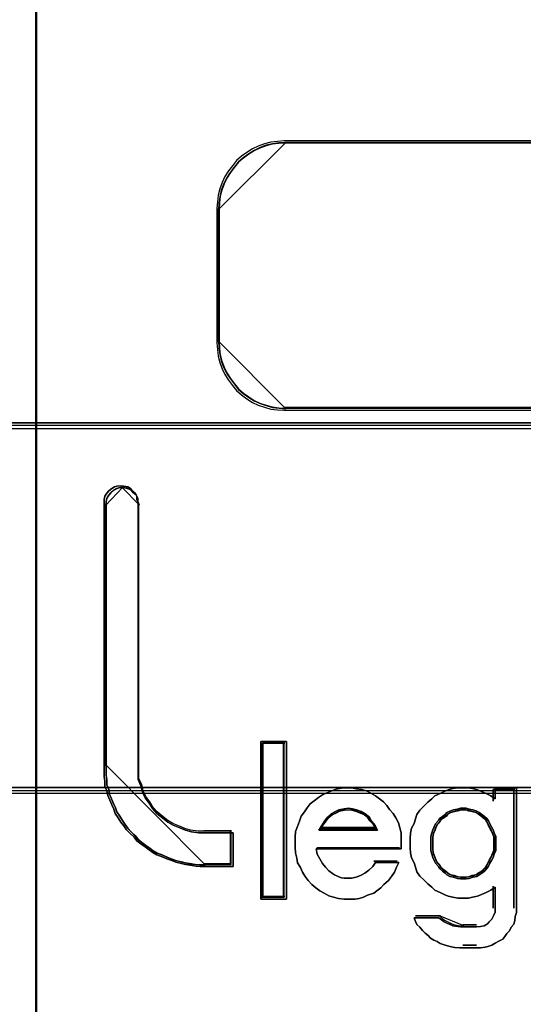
# Model space of a CAD drawing. Header units: millimetres. Extents: x -1290 to 1795, y -4192 to -1311.
# Tile 469 of 656: x 1505.49 to 1507.01, y -3688.97 to -3685.98. Entities that reach past the tile are written whole.
import ezdxf

# ---------------------------------------------------------------- set-up
doc = ezdxf.new("R2010")
doc.units = ezdxf.units.MM
doc.layers.add('30', color=7, linetype='Continuous')
doc.layers.add('45', color=7, linetype='Continuous')
doc.layers.add('Aparatura', color=7, linetype='Continuous', lineweight=13)

# ---------------------------------------------------------------- blocks, each defined once
blk = doc.blocks.new('*U217')
at = {"layer": '45', "color": 7}
blk.add_lwpolyline([(657.373614, -233.587806), (675.370522, -233.587806), (675.370522, -233.587806), (693.361587, -233.587806), (693.361587, -233.587806), (693.361587, -316.565706), (693.361587, -316.565706), (675.370522, -316.565706), (675.370522, -316.565706), (657.373614, -316.565706), (657.373614, -316.565706), (639.382549, -316.565706), (639.382549, -316.565706), (639.382549, -233.587806), (639.382549, -233.587806), (657.373614, -233.587806), (657.373614, -233.587806)], close=True, dxfattribs=at)
at = {"layer": '45', "color": 59}
blk.add_lwpolyline([(657.374808, -233.593193), (675.369328, -233.593193), (693.358006, -233.593193), (693.358006, -316.562115), (675.369328, -316.562115), (657.374808, -316.562115), (639.386131, -316.562115), (639.386131, -233.593193), (657.374808, -233.593193)], close=True, dxfattribs=at)
blk = doc.blocks.new('*U219')
at = {"layer": '45', "color": 7}
for points in [[(693.350843, -233.593193), (711.352212, -233.593193), (711.352212, -233.593193), (711.352212, -316.554934), (711.352212, -316.554934), (693.350843, -316.554934), (693.350843, -316.554934), (693.350843, -233.593193), (693.350843, -233.593193)], [(693.356215, -233.598579), (711.34684, -233.598579), (711.34684, -316.549548), (693.356215, -316.549548), (693.356215, -233.598579)], [(694.8097, -288.925741), (694.857937, -288.961181), (694.882056, -289.008434), (694.882056, -289.055688), (694.900145, -289.102941), (694.900145, -293.095841), (694.900145, -293.196254), (694.900145, -293.296668), (694.942352, -293.391174), (694.96647, -293.485681), (695.008678, -293.574281), (695.068974, -293.656974), (695.12324, -293.739667), (695.183536, -293.810547), (695.273981, -293.881427), (695.352366, -293.940493), (695.430751, -293.987747), (695.533254, -294.029093), (695.617669, -294.064533), (695.708113, -294.08816), (695.822676, -294.10588), (695.925179, -294.10588), (696.341223, -294.10588), (696.341223, -294.613852), (695.925179, -294.613852), (695.840765, -294.613852), (695.780468, -294.607946), (695.690024, -294.596132), (695.617669, -294.584319), (695.557373, -294.566599), (695.472958, -294.548879), (695.412662, -294.525252), (695.334277, -294.495719), (695.267951, -294.466186), (695.183536, -294.436653), (695.12324, -294.401213), (695.068974, -294.359866), (695.008678, -294.318519), (694.942352, -294.271266), (694.882056, -294.224013), (694.839848, -294.170853), (694.785582, -294.117693), (694.725286, -294.058626), (694.683078, -293.99956), (694.640871, -293.940493), (694.598664, -293.87552), (694.556457, -293.810547), (694.532338, -293.745574), (694.50219, -293.6806), (694.472042, -293.609721), (694.441894, -293.538841), (694.429835, -293.467961), (694.399687, -293.397081), (694.399687, -293.320294), (694.387627, -293.249414), (694.387627, -293.172628), (694.387627, -293.095841), (694.387627, -289.102941), (694.387627, -289.055688), (694.399687, -289.008434), (694.429835, -288.961181), (694.459983, -288.925741), (694.50219, -288.890301), (694.544397, -288.866675), (694.580575, -288.854861), (694.640871, -288.848955), (694.683078, -288.854861), (694.743375, -288.866675), (694.785582, -288.890301), (694.8097, -288.925741)], [(695.189174, -293.788782), (695.130757, -293.718675), (695.078181, -293.636883), (695.019764, -293.555091), (694.978872, -293.467457), (694.955505, -293.37398), (694.914613, -293.280504), (694.914613, -293.181185), (694.914613, -293.081867), (694.914613, -289.132489), (694.897088, -289.085751), (694.897088, -289.039013), (694.873721, -288.992274), (694.826988, -288.957221), (694.803621, -288.922167), (694.762729, -288.898798), (694.704312, -288.887113), (694.66342, -288.881271), (694.605003, -288.887113), (694.569953, -288.898798), (694.529061, -288.922167), (694.488169, -288.957221), (694.45896, -288.992274), (694.429752, -289.039013), (694.418068, -289.085751), (694.418068, -289.132489), (694.418068, -293.081867), (694.418068, -293.157816), (694.418068, -293.233766), (694.429752, -293.303873), (694.429752, -293.379823), (694.45896, -293.44993), (694.470644, -293.520037), (694.499852, -293.590144), (694.529061, -293.660252), (694.558269, -293.724517), (694.581636, -293.788782), (694.622528, -293.853047), (694.66342, -293.917312), (694.704312, -293.975735), (694.745204, -294.034157), (694.803621, -294.09258), (694.856196, -294.145161), (694.897088, -294.197741), (694.955505, -294.244479), (695.019764, -294.291217), (695.078181, -294.332113), (695.130757, -294.373009), (695.189174, -294.408063), (695.270958, -294.437274), (695.335216, -294.466486), (695.411159, -294.495697), (695.469576, -294.519066), (695.55136, -294.536593), (695.609777, -294.55412), (695.679877, -294.565804), (695.767503, -294.577489), (695.82592, -294.583331), (695.907704, -294.583331), (696.310782, -294.583331), (696.310782, -294.080896), (695.907704, -294.080896), (695.808395, -294.080896), (695.697402, -294.063369), (695.609777, -294.04), (695.527993, -294.004946), (695.428684, -293.96405), (695.352742, -293.917312), (695.276799, -293.858889), (695.189174, -293.788782)], [(697.147013, -292.721544), (697.147013, -295.111167), (696.762025, -295.111167), (696.762025, -292.721544), (697.147013, -292.721544)], [(697.147013, -295.111167), (697.147013, -292.721544), (696.762025, -292.721544), (696.762025, -295.111167), (697.147013, -295.111167)], [(697.147013, -292.721544), (696.762025, -292.721544), (696.762025, -295.111167), (697.147013, -295.111167), (697.147013, -292.721544)], [(697.147013, -295.111167), (697.147013, -292.721544), (696.762025, -292.721544), (696.762025, -295.111167), (697.147013, -295.111167)], [(696.785303, -292.744884), (696.785303, -295.087827), (696.785303, -292.744884)], [(696.785303, -292.744884), (697.123735, -292.744884), (696.785303, -292.744884)], [(697.114782, -295.07885), (697.114782, -292.75386), (696.792465, -292.75386), (696.792465, -295.07885), (697.114782, -295.07885)], [(697.114782, -292.75386), (696.792465, -292.75386), (696.792465, -295.07885), (697.114782, -295.07885), (697.114782, -292.75386)], [(697.114782, -295.07885), (697.114782, -292.75386), (696.792465, -292.75386), (696.792465, -295.07885), (697.114782, -295.07885)], [(697.105829, -292.744884), (697.105829, -295.087827), (697.105829, -292.744884)], [(698.205069, -293.435671), (698.290151, -293.447812), (698.369157, -293.472094), (698.423853, -293.502448), (698.496781, -293.544942), (698.557555, -293.587437), (698.618328, -293.636002), (698.666947, -293.690637), (698.709488, -293.751344), (698.764184, -293.81205), (698.806726, -293.878827), (698.84319, -293.951675), (698.867499, -294.030593), (698.885731, -294.103441), (698.885731, -294.182359), (698.885731, -294.267348), (698.885731, -294.346266), (697.597334, -294.346266), (697.615566, -294.425185), (697.65203, -294.498032), (697.694571, -294.57088), (697.737113, -294.625516), (697.791809, -294.680151), (697.846505, -294.722646), (697.876892, -294.740858), (697.919433, -294.75907), (697.943743, -294.771211), (697.980207, -294.783352), (698.022748, -294.789423), (698.06529, -294.789423), (698.089599, -294.789423), (698.13214, -294.789423), (698.205069, -294.777282), (698.271919, -294.752999), (698.332693, -294.716575), (698.393466, -294.66801), (698.45424, -294.613374), (698.496781, -294.552668), (698.849267, -294.552668), (698.812803, -294.625516), (698.782416, -294.698363), (698.739875, -294.76514), (698.691256, -294.825847), (698.624405, -294.886553), (698.575787, -294.935118), (698.515013, -294.983683), (698.472472, -295.020107), (698.375234, -295.05046), (698.314461, -295.080813), (698.24761, -295.099025), (698.186836, -295.111167), (698.089599, -295.111167), (698.022748, -295.111167), (697.937665, -295.099025), (697.85866, -295.080813), (697.791809, -295.056531), (697.718881, -295.020107), (697.65203, -294.983683), (697.591257, -294.935118), (697.530483, -294.886553), (697.475787, -294.825847), (697.433246, -294.76514), (697.390704, -294.698363), (697.360317, -294.631586), (697.317776, -294.558739), (697.305621, -294.485891), (697.287389, -294.406973), (697.281312, -294.328054), (697.281312, -294.249136), (697.281312, -294.170218), (697.287389, -294.085229), (697.317776, -294.006311), (697.348163, -293.927392), (697.372472, -293.854545), (697.421091, -293.787768), (697.463632, -293.727061), (697.506174, -293.666355), (697.566947, -293.61779), (697.633798, -293.569225), (697.694571, -293.52673), (697.761422, -293.496377), (697.83435, -293.466024), (697.901201, -293.441741), (697.980207, -293.4296), (698.047058, -293.423529), (698.13214, -293.423529), (698.205069, -293.435671)], [(698.205069, -293.435671), (698.13214, -293.423529), (698.047058, -293.423529), (697.980207, -293.4296), (697.901201, -293.441741), (697.83435, -293.466024), (697.761422, -293.496377), (697.694571, -293.52673), (697.633798, -293.569225), (697.566947, -293.61779), (697.506174, -293.666355), (697.463632, -293.727061), (697.421091, -293.787768), (697.372472, -293.854545), (697.348163, -293.927392), (697.317776, -294.006311), (697.287389, -294.085229), (697.281312, -294.170218), (697.281312, -294.249136), (697.281312, -294.328054), (697.287389, -294.406973), (697.305621, -294.485891), (697.317776, -294.558739), (697.360317, -294.631586), (697.390704, -294.698363), (697.433246, -294.76514), (697.475787, -294.825847), (697.530483, -294.886553), (697.591257, -294.935118), (697.65203, -294.983683), (697.718881, -295.020107), (697.791809, -295.056531), (697.85866, -295.080813), (697.937665, -295.099025), (698.022748, -295.111167), (698.089599, -295.111167), (698.186836, -295.111167), (698.24761, -295.099025), (698.314461, -295.080813), (698.375234, -295.05046), (698.472472, -295.020107), (698.515013, -294.983683), (698.575787, -294.935118), (698.624405, -294.886553), (698.691256, -294.825847), (698.739875, -294.76514), (698.782416, -294.698363), (698.812803, -294.625516), (698.849267, -294.552668), (698.496781, -294.552668), (698.45424, -294.613374), (698.393466, -294.66801), (698.332693, -294.716575), (698.271919, -294.752999), (698.205069, -294.777282), (698.13214, -294.789423), (698.089599, -294.789423), (698.06529, -294.789423), (698.022748, -294.789423), (697.980207, -294.783352), (697.943743, -294.771211), (697.919433, -294.75907), (697.876892, -294.740858), (697.846505, -294.722646), (697.791809, -294.680151), (697.737113, -294.625516), (697.694571, -294.57088), (697.65203, -294.498032), (697.615566, -294.425185), (697.597334, -294.346266), (698.885731, -294.346266), (698.885731, -294.267348), (698.885731, -294.182359), (698.885731, -294.103441), (698.867499, -294.030593), (698.84319, -293.951675), (698.806726, -293.878827), (698.764184, -293.81205), (698.709488, -293.751344), (698.666947, -293.690637), (698.618328, -293.636002), (698.557555, -293.587437), (698.496781, -293.544942), (698.423853, -293.502448), (698.369157, -293.472094), (698.290151, -293.447812), (698.205069, -293.435671)], [(698.047058, -293.423529), (697.980207, -293.4296), (697.901201, -293.441741), (697.83435, -293.466024), (697.761422, -293.496377), (697.694571, -293.52673), (697.633798, -293.569225), (697.566947, -293.61779), (697.506174, -293.666355), (697.463632, -293.727061), (697.421091, -293.787768), (697.372472, -293.854545), (697.348163, -293.927392), (697.317776, -294.006311), (697.287389, -294.085229), (697.281312, -294.170218), (697.281312, -294.249136), (697.281312, -294.328054), (697.287389, -294.406973), (697.305621, -294.485891), (697.317776, -294.558739), (697.360317, -294.631586), (697.390704, -294.698363), (697.433246, -294.76514), (697.475787, -294.825847), (697.530483, -294.886553), (697.591257, -294.935118), (697.65203, -294.983683), (697.718881, -295.020107), (697.791809, -295.056531), (697.85866, -295.080813), (697.937665, -295.099025), (698.022748, -295.111167), (698.089599, -295.111167), (698.186836, -295.111167), (698.24761, -295.099025), (698.314461, -295.080813), (698.375234, -295.05046), (698.472472, -295.020107), (698.515013, -294.983683), (698.575787, -294.935118), (698.624405, -294.886553), (698.691256, -294.825847), (698.739875, -294.76514), (698.782416, -294.698363), (698.812803, -294.625516), (698.849267, -294.552668), (698.496781, -294.552668), (698.45424, -294.613374), (698.393466, -294.66801), (698.332693, -294.716575), (698.271919, -294.752999), (698.205069, -294.777282), (698.13214, -294.789423), (698.089599, -294.789423), (698.06529, -294.789423), (698.022748, -294.789423), (697.980207, -294.783352), (697.943743, -294.771211), (697.919433, -294.75907), (697.876892, -294.740858), (697.846505, -294.722646), (697.791809, -294.680151), (697.737113, -294.625516), (697.694571, -294.57088), (697.65203, -294.498032), (697.615566, -294.425185), (697.597334, -294.346266), (698.885731, -294.346266), (698.885731, -294.267348), (698.885731, -294.182359), (698.885731, -294.103441), (698.867499, -294.030593), (698.84319, -293.951675), (698.806726, -293.878827), (698.764184, -293.81205), (698.709488, -293.751344), (698.666947, -293.690637), (698.618328, -293.636002), (698.557555, -293.587437), (698.496781, -293.544942), (698.423853, -293.502448), (698.369157, -293.472094), (698.290151, -293.447812), (698.205069, -293.435671), (698.13214, -293.423529), (698.047058, -293.423529)], [(697.737113, -294.625516), (697.694571, -294.57088), (697.65203, -294.498032), (697.615566, -294.425185), (697.597334, -294.346266), (698.885731, -294.346266), (698.885731, -294.267348), (698.885731, -294.182359), (698.885731, -294.103441), (698.867499, -294.030593), (698.84319, -293.951675), (698.806726, -293.878827), (698.764184, -293.81205), (698.709488, -293.751344), (698.666947, -293.690637), (698.618328, -293.636002), (698.557555, -293.587437), (698.496781, -293.544942), (698.423853, -293.502448), (698.369157, -293.472094), (698.290151, -293.447812), (698.205069, -293.435671), (698.13214, -293.423529), (698.047058, -293.423529), (697.980207, -293.4296), (697.901201, -293.441741), (697.83435, -293.466024), (697.761422, -293.496377), (697.694571, -293.52673), (697.633798, -293.569225), (697.566947, -293.61779), (697.506174, -293.666355), (697.463632, -293.727061), (697.421091, -293.787768), (697.372472, -293.854545), (697.348163, -293.927392), (697.317776, -294.006311), (697.287389, -294.085229), (697.281312, -294.170218), (697.281312, -294.249136), (697.281312, -294.328054), (697.287389, -294.406973), (697.305621, -294.485891), (697.317776, -294.558739), (697.360317, -294.631586), (697.390704, -294.698363), (697.433246, -294.76514), (697.475787, -294.825847), (697.530483, -294.886553), (697.591257, -294.935118), (697.65203, -294.983683), (697.718881, -295.020107), (697.791809, -295.056531), (697.85866, -295.080813), (697.937665, -295.099025), (698.022748, -295.111167), (698.089599, -295.111167), (698.186836, -295.111167), (698.24761, -295.099025), (698.314461, -295.080813), (698.375234, -295.05046), (698.472472, -295.020107), (698.515013, -294.983683), (698.575787, -294.935118), (698.624405, -294.886553), (698.691256, -294.825847), (698.739875, -294.76514), (698.782416, -294.698363), (698.812803, -294.625516), (698.849267, -294.552668), (698.496781, -294.552668), (698.45424, -294.613374), (698.393466, -294.66801), (698.332693, -294.716575), (698.271919, -294.752999), (698.205069, -294.777282), (698.13214, -294.789423), (698.089599, -294.789423), (698.06529, -294.789423), (698.022748, -294.789423), (697.980207, -294.783352), (697.943743, -294.771211), (697.919433, -294.75907), (697.876892, -294.740858), (697.846505, -294.722646), (697.791809, -294.680151), (697.737113, -294.625516)], [(699.536378, -295.451307), (699.584975, -295.475305), (699.627498, -295.493303), (699.670021, -295.511301), (699.742917, -295.523299), (699.78544, -295.529299), (699.827963, -295.529299), (700.028427, -295.529299), (700.089174, -295.523299), (700.143846, -295.511301), (700.192444, -295.481304), (700.216742, -295.451307), (700.259265, -295.409312), (700.283564, -295.361317), (700.307863, -295.307323), (700.307863, -295.253329), (700.307863, -294.929364), (700.241041, -294.97136), (700.17422, -295.007356), (700.101323, -295.037353), (700.040577, -295.06135), (699.96768, -295.079348), (699.906934, -295.091347), (699.827963, -295.091347), (699.742917, -295.091347), (699.670021, -295.079348), (699.597125, -295.06135), (699.536378, -295.037353), (699.475631, -295.007356), (699.39666, -294.97136), (699.348063, -294.929364), (699.287316, -294.87537), (699.232644, -294.821376), (699.165822, -294.761383), (699.123299, -294.69539), (699.105075, -294.623398), (699.080777, -294.557405), (699.044328, -294.485413), (699.026104, -294.407422), (699.02003, -294.335429), (699.02003, -294.257438), (699.02003, -294.185446), (699.026104, -294.107454), (699.044328, -294.035462), (699.080777, -293.96347), (699.105075, -293.891478), (699.123299, -293.825485), (699.165822, -293.759492), (699.232644, -293.6935), (699.287316, -293.639506), (699.348063, -293.591511), (699.39666, -293.543516), (699.475631, -293.50752), (699.536378, -293.477523), (699.597125, -293.453526), (699.670021, -293.435528), (699.742917, -293.423529), (699.827963, -293.423529), (699.906934, -293.423529), (699.96768, -293.435528), (700.040577, -293.453526), (700.101323, -293.477523), (700.17422, -293.50752), (700.241041, -293.543516), (700.307863, -293.591511), (700.307863, -293.423529), (700.629821, -293.423529), (700.629821, -295.253329), (700.629821, -295.313322), (700.611597, -295.373316), (700.605522, -295.433309), (700.593373, -295.487303), (700.55085, -295.535298), (700.526551, -295.589292), (700.484028, -295.631288), (700.453655, -295.673283), (700.423282, -295.715278), (700.362535, -295.745275), (700.307863, -295.775272), (700.259265, -295.805268), (700.198518, -295.823266), (700.155996, -295.835265), (700.089174, -295.847264), (700.028427, -295.847264), (699.827963, -295.847264), (699.77329, -295.847264), (699.700394, -295.841265), (699.645722, -295.829266), (699.584975, -295.817267), (699.536378, -295.799269), (699.475631, -295.781271), (699.433108, -295.751274), (699.378436, -295.727277), (699.329839, -295.69728), (699.29339, -295.661284), (699.250868, -295.625288), (699.208345, -295.583293), (699.165822, -295.535298), (699.123299, -295.493303), (699.105075, -295.445308), (699.080777, -295.391314), (699.457407, -295.391314), (699.493855, -295.42131), (699.536378, -295.451307)], [(700.629821, -295.253329), (700.629821, -293.423529), (700.307863, -293.423529), (700.307863, -293.591511), (700.241041, -293.543516), (700.17422, -293.50752), (700.101323, -293.477523), (700.040577, -293.453526), (699.96768, -293.435528), (699.906934, -293.423529), (699.827963, -293.423529), (699.742917, -293.423529), (699.670021, -293.435528), (699.597125, -293.453526), (699.536378, -293.477523), (699.475631, -293.50752), (699.39666, -293.543516), (699.348063, -293.591511), (699.287316, -293.639506), (699.232644, -293.6935), (699.165822, -293.759492), (699.123299, -293.825485), (699.105075, -293.891478), (699.080777, -293.96347), (699.044328, -294.035462), (699.026104, -294.107454), (699.02003, -294.185446), (699.02003, -294.257438), (699.02003, -294.335429), (699.026104, -294.407422), (699.044328, -294.485413), (699.080777, -294.557405), (699.105075, -294.623398), (699.123299, -294.69539), (699.165822, -294.761383), (699.232644, -294.821376), (699.287316, -294.87537), (699.348063, -294.929364), (699.39666, -294.97136), (699.475631, -295.007356), (699.536378, -295.037353), (699.597125, -295.06135), (699.670021, -295.079348), (699.742917, -295.091347), (699.827963, -295.091347), (699.906934, -295.091347), (699.96768, -295.079348), (700.040577, -295.06135), (700.101323, -295.037353), (700.17422, -295.007356), (700.241041, -294.97136), (700.307863, -294.929364), (700.307863, -295.253329), (700.307863, -295.307323), (700.283564, -295.361317), (700.259265, -295.409312), (700.216742, -295.451307), (700.192444, -295.481304), (700.143846, -295.511301), (700.089174, -295.523299), (700.028427, -295.529299), (699.827963, -295.529299), (699.78544, -295.529299), (699.742917, -295.523299), (699.670021, -295.511301), (699.627498, -295.493303), (699.584975, -295.475305), (699.536378, -295.451307), (699.493855, -295.42131), (699.457407, -295.391314), (699.080777, -295.391314), (699.105075, -295.445308), (699.123299, -295.493303), (699.165822, -295.535298), (699.208345, -295.583293), (699.250868, -295.625288), (699.29339, -295.661284), (699.329839, -295.69728), (699.378436, -295.727277), (699.433108, -295.751274), (699.475631, -295.781271), (699.536378, -295.799269), (699.584975, -295.817267), (699.645722, -295.829266), (699.700394, -295.841265), (699.77329, -295.847264), (699.827963, -295.847264), (700.028427, -295.847264), (700.089174, -295.847264), (700.155996, -295.835265), (700.198518, -295.823266), (700.259265, -295.805268), (700.307863, -295.775272), (700.362535, -295.745275), (700.423282, -295.715278), (700.453655, -295.673283), (700.484028, -295.631288), (700.526551, -295.589292), (700.55085, -295.535298), (700.593373, -295.487303), (700.605522, -295.433309), (700.611597, -295.373316), (700.629821, -295.313322), (700.629821, -295.253329)], [(700.280645, -293.446869), (700.280645, -293.626405), (700.280645, -293.446869)], [(700.280645, -293.446869), (700.606542, -293.446869), (700.280645, -293.446869)], [(700.590427, -293.446869), (700.590427, -295.244023), (700.590427, -293.446869)], [(698.529393, -294.064472), (698.491713, -293.992268), (698.435194, -293.927284), (698.403795, -293.86952), (698.340996, -293.818977), (698.278198, -293.782874), (698.209119, -293.753992), (698.14632, -293.739551), (698.089801, -293.732331), (698.020723, -293.739551), (697.939085, -293.753992), (697.888846, -293.782874), (697.826047, -293.818977), (697.769528, -293.86952), (697.725569, -293.927284), (697.68161, -293.992268), (697.637651, -294.064472), (698.529393, -294.064472)], [(698.089801, -293.732331), (698.14632, -293.739551), (698.209119, -293.753992), (698.278198, -293.782874), (698.340996, -293.818977), (698.403795, -293.86952), (698.435194, -293.927284), (698.491713, -293.992268), (698.529393, -294.064472), (697.637651, -294.064472), (697.68161, -293.992268), (697.725569, -293.927284), (697.769528, -293.86952), (697.826047, -293.818977), (697.888846, -293.782874), (697.939085, -293.753992), (698.020723, -293.739551), (698.089801, -293.732331)], [(698.089801, -293.732331), (698.14632, -293.739551), (698.209119, -293.753992), (698.278198, -293.782874), (698.340996, -293.818977), (698.403795, -293.86952), (698.435194, -293.927284), (698.491713, -293.992268), (698.529393, -294.064472), (697.637651, -294.064472), (697.68161, -293.992268), (697.725569, -293.927284), (697.769528, -293.86952), (697.826047, -293.818977), (697.888846, -293.782874), (697.939085, -293.753992), (698.020723, -293.739551), (698.089801, -293.732331)], [(698.529393, -294.064472), (697.637651, -294.064472), (697.68161, -293.992268), (697.725569, -293.927284), (697.769528, -293.86952), (697.826047, -293.818977), (697.888846, -293.782874), (697.939085, -293.753992), (698.020723, -293.739551), (698.089801, -293.732331), (698.14632, -293.739551), (698.209119, -293.753992), (698.278198, -293.782874), (698.340996, -293.818977), (698.403795, -293.86952), (698.435194, -293.927284), (698.491713, -293.992268), (698.529393, -294.064472)], [(698.506114, -294.041133), (698.470402, -293.979076), (698.416834, -293.923225), (698.387074, -293.873579), (698.327554, -293.830139), (698.268034, -293.799111), (698.202562, -293.774288), (698.143042, -293.761876), (698.089474, -293.755671), (698.024002, -293.761876), (697.946625, -293.774288), (697.899009, -293.799111), (697.839489, -293.830139), (697.785921, -293.873579), (697.744257, -293.923225), (697.702593, -293.979076), (697.660929, -294.041133), (698.506114, -294.041133)], [(698.498952, -294.033951), (698.463845, -293.975017), (698.411185, -293.921976), (698.381929, -293.874828), (698.323418, -293.833574), (698.264907, -293.804106), (698.200544, -293.780533), (698.142033, -293.768746), (698.089373, -293.762852), (698.02501, -293.768746), (697.948946, -293.780533), (697.902137, -293.804106), (697.843625, -293.833574), (697.790965, -293.874828), (697.750007, -293.921976), (697.709049, -293.975017), (697.668092, -294.033951), (698.498952, -294.033951)], [(700.320039, -294.26645), (700.320039, -294.210554), (700.320039, -294.160869), (700.295106, -294.104972), (700.276406, -294.061498), (700.251473, -294.011812), (700.22654, -293.968337), (700.20784, -293.924862), (700.182907, -293.887598), (700.145508, -293.856545), (700.108108, -293.825491), (700.064475, -293.794438), (700.033309, -293.775806), (699.970976, -293.757174), (699.914877, -293.744752), (699.871244, -293.732331), (699.827611, -293.732331), (699.783978, -293.732331), (699.740346, -293.744752), (699.678013, -293.757174), (699.621914, -293.775806), (699.578281, -293.794438), (699.553348, -293.825491), (699.509715, -293.856545), (699.466082, -293.887598), (699.447382, -293.924862), (699.403749, -293.968337), (699.38505, -294.011812), (699.36635, -294.061498), (699.34765, -294.104972), (699.335183, -294.160869), (699.335183, -294.210554), (699.335183, -294.26645), (699.335183, -294.322347), (699.335183, -294.372032), (699.34765, -294.427928), (699.36635, -294.477614), (699.38505, -294.521089), (699.403749, -294.564563), (699.447382, -294.608038), (699.466082, -294.645302), (699.509715, -294.682566), (699.553348, -294.71362), (699.578281, -294.738463), (699.621914, -294.763305), (699.678013, -294.775727), (699.740346, -294.794359), (699.783978, -294.80057), (699.827611, -294.80057), (699.871244, -294.80057), (699.914877, -294.794359), (699.970976, -294.775727), (700.033309, -294.763305), (700.064475, -294.738463), (700.108108, -294.71362), (700.145508, -294.682566), (700.182907, -294.645302), (700.20784, -294.608038), (700.22654, -294.564563), (700.251473, -294.521089), (700.276406, -294.477614), (700.295106, -294.427928), (700.320039, -294.372032), (700.320039, -294.322347), (700.320039, -294.26645)], [(699.827611, -293.732331), (699.871244, -293.732331), (699.914877, -293.744752), (699.970976, -293.757174), (700.033309, -293.775806), (700.064475, -293.794438), (700.108108, -293.825491), (700.145508, -293.856545), (700.182907, -293.887598), (700.20784, -293.924862), (700.22654, -293.968337), (700.251473, -294.011812), (700.276406, -294.061498), (700.295106, -294.104972), (700.320039, -294.160869), (700.320039, -294.210554), (700.320039, -294.26645), (700.320039, -294.322347), (700.320039, -294.372032), (700.295106, -294.427928), (700.276406, -294.477614), (700.251473, -294.521089), (700.22654, -294.564563), (700.20784, -294.608038), (700.182907, -294.645302), (700.145508, -294.682566), (700.108108, -294.71362), (700.064475, -294.738463), (700.033309, -294.763305), (699.970976, -294.775727), (699.914877, -294.794359), (699.871244, -294.80057), (699.827611, -294.80057), (699.783978, -294.80057), (699.740346, -294.794359), (699.678013, -294.775727), (699.621914, -294.763305), (699.578281, -294.738463), (699.553348, -294.71362), (699.509715, -294.682566), (699.466082, -294.645302), (699.447382, -294.608038), (699.403749, -294.564563), (699.38505, -294.521089), (699.36635, -294.477614), (699.34765, -294.427928), (699.335183, -294.372032), (699.335183, -294.322347), (699.335183, -294.26645), (699.335183, -294.210554), (699.335183, -294.160869), (699.34765, -294.104972), (699.36635, -294.061498), (699.38505, -294.011812), (699.403749, -293.968337), (699.447382, -293.924862), (699.466082, -293.887598), (699.509715, -293.856545), (699.553348, -293.825491), (699.578281, -293.794438), (699.621914, -293.775806), (699.678013, -293.757174), (699.740346, -293.744752), (699.783978, -293.732331), (699.827611, -293.732331)], [(700.295106, -294.104972), (700.320039, -294.160869), (700.320039, -294.210554), (700.320039, -294.26645), (700.320039, -294.322347), (700.320039, -294.372032), (700.295106, -294.427928), (700.276406, -294.477614), (700.251473, -294.521089), (700.22654, -294.564563), (700.20784, -294.608038), (700.182907, -294.645302), (700.145508, -294.682566), (700.108108, -294.71362), (700.064475, -294.738463), (700.033309, -294.763305), (699.970976, -294.775727), (699.914877, -294.794359), (699.871244, -294.80057), (699.827611, -294.80057), (699.783978, -294.80057), (699.740346, -294.794359), (699.678013, -294.775727), (699.621914, -294.763305), (699.578281, -294.738463), (699.553348, -294.71362), (699.509715, -294.682566), (699.466082, -294.645302), (699.447382, -294.608038), (699.403749, -294.564563), (699.38505, -294.521089), (699.36635, -294.477614), (699.34765, -294.427928), (699.335183, -294.372032), (699.335183, -294.322347), (699.335183, -294.26645), (699.335183, -294.210554), (699.335183, -294.160869), (699.34765, -294.104972), (699.36635, -294.061498), (699.38505, -294.011812), (699.403749, -293.968337), (699.447382, -293.924862), (699.466082, -293.887598), (699.509715, -293.856545), (699.553348, -293.825491), (699.578281, -293.794438), (699.621914, -293.775806), (699.678013, -293.757174), (699.740346, -293.744752), (699.783978, -293.732331), (699.827611, -293.732331), (699.871244, -293.732331), (699.914877, -293.744752), (699.970976, -293.757174), (700.033309, -293.775806), (700.064475, -293.794438), (700.108108, -293.825491), (700.145508, -293.856545), (700.182907, -293.887598), (700.20784, -293.924862), (700.22654, -293.968337), (700.251473, -294.011812), (700.276406, -294.061498), (700.295106, -294.104972)], [(699.827611, -294.77723), (699.869181, -294.77723), (699.910752, -294.771291), (699.964199, -294.753473), (700.023585, -294.741594), (700.053278, -294.717837), (700.094848, -294.69408), (700.13048, -294.664383), (700.166111, -294.628747), (700.189866, -294.593112), (700.207682, -294.551537), (700.231436, -294.509962), (700.25519, -294.468386), (700.273006, -294.420872), (700.296761, -294.367418), (700.296761, -294.319904), (700.296761, -294.26645), (700.296761, -294.212997), (700.296761, -294.165482), (700.273006, -294.112029), (700.25519, -294.070453), (700.231436, -294.022939), (700.207682, -293.981364), (700.189866, -293.939789), (700.166111, -293.904153), (700.13048, -293.874457), (700.094848, -293.84476), (700.053278, -293.815064), (700.023585, -293.797246), (699.964199, -293.779428), (699.910752, -293.767549), (699.869181, -293.755671), (699.827611, -293.755671), (699.786041, -293.755671), (699.744471, -293.767549), (699.685085, -293.779428), (699.631637, -293.797246), (699.590067, -293.815064), (699.566313, -293.84476), (699.524743, -293.874457), (699.483172, -293.904153), (699.465357, -293.939789), (699.423786, -293.981364), (699.405971, -294.022939), (699.388155, -294.070453), (699.370339, -294.112029), (699.358462, -294.165482), (699.358462, -294.212997), (699.358462, -294.26645), (699.358462, -294.319904), (699.358462, -294.367418), (699.370339, -294.420872), (699.388155, -294.468386), (699.405971, -294.509962), (699.423786, -294.551537), (699.465357, -294.593112), (699.483172, -294.628747), (699.524743, -294.664383), (699.566313, -294.69408), (699.590067, -294.717837), (699.631637, -294.741594), (699.685085, -294.753473), (699.744471, -294.771291), (699.786041, -294.77723), (699.827611, -294.77723)], [(700.289598, -294.26645), (700.289598, -294.213748), (700.289598, -294.166902), (700.266206, -294.1142), (700.248662, -294.073209), (700.225271, -294.026363), (700.201879, -293.985372), (700.184335, -293.944382), (700.160943, -293.909247), (700.125856, -293.879968), (700.090768, -293.850689), (700.049833, -293.82141), (700.020593, -293.803843), (699.962114, -293.786275), (699.909482, -293.774564), (699.868547, -293.762852), (699.827611, -293.762852), (699.786676, -293.762852), (699.74574, -293.774564), (699.687261, -293.786275), (699.634629, -293.803843), (699.593694, -293.82141), (699.570302, -293.850689), (699.529367, -293.879968), (699.488431, -293.909247), (699.470887, -293.944382), (699.429952, -293.985372), (699.412408, -294.026363), (699.394864, -294.073209), (699.37732, -294.1142), (699.365624, -294.166902), (699.365624, -294.213748), (699.365624, -294.26645), (699.365624, -294.319152), (699.365624, -294.365999), (699.37732, -294.418701), (699.394864, -294.465547), (699.412408, -294.506538), (699.429952, -294.547528), (699.470887, -294.588519), (699.488431, -294.623654), (699.529367, -294.658788), (699.570302, -294.688067), (699.593694, -294.711491), (699.634629, -294.734914), (699.687261, -294.746625), (699.74574, -294.764193), (699.786676, -294.770048), (699.827611, -294.770048), (699.868547, -294.770048), (699.909482, -294.764193), (699.962114, -294.746625), (700.020593, -294.734914), (700.049833, -294.711491), (700.090768, -294.688067), (700.125856, -294.658788), (700.160943, -294.623654), (700.184335, -294.588519), (700.201879, -294.547528), (700.225271, -294.506538), (700.248662, -294.465547), (700.266206, -294.418701), (700.289598, -294.365999), (700.289598, -294.319152), (700.289598, -294.26645)], [(697.660929, -294.024975), (698.506114, -294.024975), (697.660929, -294.024975)], [(697.60721, -294.333776), (698.862453, -294.333776), (697.60721, -294.333776)], [(698.472092, -294.533061), (698.82664, -294.533061), (698.472092, -294.533061)], [(700.280645, -294.911882), (700.280645, -295.244023), (700.280645, -294.911882)], [(696.785303, -295.069873), (697.123735, -295.069873), (696.785303, -295.069873)], [(699.102399, -295.362517), (699.480226, -295.362517), (699.102399, -295.362517)], [(699.46411, -295.362517), (699.500745, -295.395302), (699.543486, -295.428087), (699.592332, -295.454314), (699.635073, -295.473985), (699.677813, -295.493656), (699.751083, -295.50677), (699.793824, -295.513327), (699.836564, -295.513327), (699.46411, -295.362517)], [(699.818658, -295.497169), (700.028164, -295.497169), (699.818658, -295.497169)], [(700.028164, -295.805971), (699.818658, -295.805971), (700.028164, -295.805971)]]:
    blk.add_lwpolyline(points, close=True, dxfattribs=at)
at = {"layer": '45', "color": 3}
for points in [[(701.109367, -283.628051), (697.110393, -283.628051), (697.010124, -283.633986), (696.909854, -283.645856), (696.815483, -283.669595), (696.721112, -283.705204), (696.632639, -283.746748), (696.550065, -283.800162), (696.46749, -283.859511), (696.390814, -283.924795), (696.331832, -284.001948), (696.27285, -284.079102), (696.213868, -284.168125), (696.172581, -284.257148), (696.137191, -284.352106), (696.113599, -284.447064), (696.101802, -284.547957), (696.095904, -284.642915), (696.095904, -286.684512), (696.101802, -286.785405), (696.113599, -286.886298), (696.137191, -286.981256), (696.172581, -287.076214), (696.213868, -287.165237), (696.27285, -287.248326), (696.331832, -287.331414), (696.390814, -287.408567), (696.46749, -287.473851), (696.550065, -287.5332), (696.632639, -287.586614), (696.721112, -287.628158), (696.815483, -287.657832), (696.909854, -287.687506), (697.010124, -287.699376), (697.110393, -287.705311), (701.109367, -287.705311)], [(701.109367, -283.628051), (697.110393, -283.628051), (697.010124, -283.633986), (696.909854, -283.645856), (696.815483, -283.669595), (696.721112, -283.705204), (696.632639, -283.746748), (696.550065, -283.800162), (696.46749, -283.859511), (696.390814, -283.924795), (696.331832, -284.001948), (696.27285, -284.079102), (696.213868, -284.168125), (696.172581, -284.257148), (696.137191, -284.352106), (696.113599, -284.447064), (696.101802, -284.547957), (696.095904, -284.642915), (696.095904, -286.684512), (696.101802, -286.785405), (696.113599, -286.886298), (696.137191, -286.981256), (696.172581, -287.076214), (696.213868, -287.165237), (696.27285, -287.248326), (696.331832, -287.331414), (696.390814, -287.408567), (696.46749, -287.473851), (696.550065, -287.5332), (696.632639, -287.586614), (696.721112, -287.628158), (696.815483, -287.657832), (696.909854, -287.687506), (697.010124, -287.699376), (697.110393, -287.705311), (701.109367, -287.705311)], [(701.109367, -283.628051), (697.110393, -283.628051), (697.010124, -283.633986), (696.909854, -283.645856), (696.815483, -283.669595), (696.721112, -283.705204), (696.632639, -283.746748), (696.550065, -283.800162), (696.46749, -283.859511), (696.390814, -283.924795), (696.331832, -284.001948), (696.27285, -284.079102), (696.213868, -284.168125), (696.172581, -284.257148), (696.137191, -284.352106), (696.113599, -284.447064), (696.101802, -284.547957), (696.095904, -284.642915), (696.095904, -286.684512), (696.101802, -286.785405), (696.113599, -286.886298), (696.137191, -286.981256), (696.172581, -287.076214), (696.213868, -287.165237), (696.27285, -287.248326), (696.331832, -287.331414), (696.390814, -287.408567), (696.46749, -287.473851), (696.550065, -287.5332), (696.632639, -287.586614), (696.721112, -287.628158), (696.815483, -287.657832), (696.909854, -287.687506), (697.010124, -287.699376), (697.110393, -287.705311), (701.109367, -287.705311)], [(701.109367, -283.628051), (697.110393, -283.628051), (697.010124, -283.633986), (696.909854, -283.645856), (696.815483, -283.669595), (696.721112, -283.705204), (696.632639, -283.746748), (696.550065, -283.800162), (696.46749, -283.859511), (696.390814, -283.924795), (696.331832, -284.001948), (696.27285, -284.079102), (696.213868, -284.168125), (696.172581, -284.257148), (696.137191, -284.352106), (696.113599, -284.447064), (696.101802, -284.547957), (696.095904, -284.642915), (696.095904, -286.684512), (696.101802, -286.785405), (696.113599, -286.886298), (696.137191, -286.981256), (696.172581, -287.076214), (696.213868, -287.165237), (696.27285, -287.248326), (696.331832, -287.331414), (696.390814, -287.408567), (696.46749, -287.473851), (696.550065, -287.5332), (696.632639, -287.586614), (696.721112, -287.628158), (696.815483, -287.657832), (696.909854, -287.687506), (697.010124, -287.699376), (697.110393, -287.705311), (701.109367, -287.705311)], [(701.109367, -283.628051), (697.110393, -283.628051), (697.010124, -283.633986), (696.909854, -283.645856), (696.815483, -283.669595), (696.721112, -283.705204), (696.632639, -283.746748), (696.550065, -283.800162), (696.46749, -283.859511), (696.390814, -283.924795), (696.331832, -284.001948), (696.27285, -284.079102), (696.213868, -284.168125), (696.172581, -284.257148), (696.137191, -284.352106), (696.113599, -284.447064), (696.101802, -284.547957), (696.095904, -284.642915), (696.095904, -286.684512), (696.101802, -286.785405), (696.113599, -286.886298), (696.137191, -286.981256), (696.172581, -287.076214), (696.213868, -287.165237), (696.27285, -287.248326), (696.331832, -287.331414), (696.390814, -287.408567), (696.46749, -287.473851), (696.550065, -287.5332), (696.632639, -287.586614), (696.721112, -287.628158), (696.815483, -287.657832), (696.909854, -287.687506), (697.010124, -287.699376), (697.110393, -287.705311), (701.109367, -287.705311)], [(701.109367, -283.628051), (697.110393, -283.628051), (697.010124, -283.633986), (696.909854, -283.645856), (696.815483, -283.669595), (696.721112, -283.705204), (696.632639, -283.746748), (696.550065, -283.800162), (696.46749, -283.859511), (696.390814, -283.924795), (696.331832, -284.001948), (696.27285, -284.079102), (696.213868, -284.168125), (696.172581, -284.257148), (696.137191, -284.352106), (696.113599, -284.447064), (696.101802, -284.547957), (696.095904, -284.642915), (696.095904, -286.684512), (696.101802, -286.785405), (696.113599, -286.886298), (696.137191, -286.981256), (696.172581, -287.076214), (696.213868, -287.165237), (696.27285, -287.248326), (696.331832, -287.331414), (696.390814, -287.408567), (696.46749, -287.473851), (696.550065, -287.5332), (696.632639, -287.586614), (696.721112, -287.628158), (696.815483, -287.657832), (696.909854, -287.687506), (697.010124, -287.699376), (697.110393, -287.705311), (701.109367, -287.705311)], [(701.088452, -283.658572), (697.13187, -283.658572), (697.032664, -283.664415), (696.933458, -283.676102), (696.840087, -283.699476), (696.746716, -283.734536), (696.659181, -283.77544), (696.577482, -283.828031), (696.495783, -283.886465), (696.419919, -283.950742), (696.361562, -284.026707), (696.303206, -284.102671), (696.244849, -284.190322), (696.203999, -284.277973), (696.168985, -284.371468), (696.145643, -284.464963), (696.133971, -284.564301), (696.128136, -284.657795), (696.128136, -286.667928), (696.133971, -286.767266), (696.145643, -286.866604), (696.168985, -286.960099), (696.203999, -287.053593), (696.244849, -287.141244), (696.303206, -287.223052), (696.361562, -287.30486), (696.419919, -287.380824), (696.495783, -287.445102), (696.577482, -287.503536), (696.659181, -287.556126), (696.746716, -287.59703), (696.840087, -287.626247), (696.933458, -287.655464), (697.032664, -287.667151), (697.13187, -287.672995), (701.088452, -287.672995)], [(701.088452, -283.658572), (697.13187, -283.658572), (697.032664, -283.664415), (696.933458, -283.676102), (696.840087, -283.699476), (696.746716, -283.734536), (696.659181, -283.77544), (696.577482, -283.828031), (696.495783, -283.886465), (696.419919, -283.950742), (696.361562, -284.026707), (696.303206, -284.102671), (696.244849, -284.190322), (696.203999, -284.277973), (696.168985, -284.371468), (696.145643, -284.464963), (696.133971, -284.564301), (696.128136, -284.657795), (696.128136, -286.667928), (696.133971, -286.767266), (696.145643, -286.866604), (696.168985, -286.960099), (696.203999, -287.053593), (696.244849, -287.141244), (696.303206, -287.223052), (696.361562, -287.30486), (696.419919, -287.380824), (696.495783, -287.445102), (696.577482, -287.503536), (696.659181, -287.556126), (696.746716, -287.59703), (696.840087, -287.626247), (696.933458, -287.655464), (697.032664, -287.667151), (697.13187, -287.672995), (701.088452, -287.672995)], [(701.088452, -283.658572), (697.13187, -283.658572), (697.032664, -283.664415), (696.933458, -283.676102), (696.840087, -283.699476), (696.746716, -283.734536), (696.659181, -283.77544), (696.577482, -283.828031), (696.495783, -283.886465), (696.419919, -283.950742), (696.361562, -284.026707), (696.303206, -284.102671), (696.244849, -284.190322), (696.203999, -284.277973), (696.168985, -284.371468), (696.145643, -284.464963), (696.133971, -284.564301), (696.128136, -284.657795), (696.128136, -286.667928), (696.133971, -286.767266), (696.145643, -286.866604), (696.168985, -286.960099), (696.203999, -287.053593), (696.244849, -287.141244), (696.303206, -287.223052), (696.361562, -287.30486), (696.419919, -287.380824), (696.495783, -287.445102), (696.577482, -287.503536), (696.659181, -287.556126), (696.746716, -287.59703), (696.840087, -287.626247), (696.933458, -287.655464), (697.032664, -287.667151), (697.13187, -287.672995), (701.088452, -287.672995)], [(701.088452, -283.658572), (697.13187, -283.658572), (697.032664, -283.664415), (696.933458, -283.676102), (696.840087, -283.699476), (696.746716, -283.734536), (696.659181, -283.77544), (696.577482, -283.828031), (696.495783, -283.886465), (696.419919, -283.950742), (696.361562, -284.026707), (696.303206, -284.102671), (696.244849, -284.190322), (696.203999, -284.277973), (696.168985, -284.371468), (696.145643, -284.464963), (696.133971, -284.564301), (696.128136, -284.657795), (696.128136, -286.667928), (696.133971, -286.767266), (696.145643, -286.866604), (696.168985, -286.960099), (696.203999, -287.053593), (696.244849, -287.141244), (696.303206, -287.223052), (696.361562, -287.30486), (696.419919, -287.380824), (696.495783, -287.445102), (696.577482, -287.503536), (696.659181, -287.556126), (696.746716, -287.59703), (696.840087, -287.626247), (696.933458, -287.655464), (697.032664, -287.667151), (697.13187, -287.672995), (701.088452, -287.672995)], [(701.088452, -283.658572), (697.13187, -283.658572), (697.032664, -283.664415), (696.933458, -283.676102), (696.840087, -283.699476), (696.746716, -283.734536), (696.659181, -283.77544), (696.577482, -283.828031), (696.495783, -283.886465), (696.419919, -283.950742), (696.361562, -284.026707), (696.303206, -284.102671), (696.244849, -284.190322), (696.203999, -284.277973), (696.168985, -284.371468), (696.145643, -284.464963), (696.133971, -284.564301), (696.128136, -284.657795), (696.128136, -286.667928), (696.133971, -286.767266), (696.145643, -286.866604), (696.168985, -286.960099), (696.203999, -287.053593), (696.244849, -287.141244), (696.303206, -287.223052), (696.361562, -287.30486), (696.419919, -287.380824), (696.495783, -287.445102), (696.577482, -287.503536), (696.659181, -287.556126), (696.746716, -287.59703), (696.840087, -287.626247), (696.933458, -287.655464), (697.032664, -287.667151), (697.13187, -287.672995), (701.088452, -287.672995)], [(701.088452, -283.658572), (697.13187, -283.658572), (697.032664, -283.664415), (696.933458, -283.676102), (696.840087, -283.699476), (696.746716, -283.734536), (696.659181, -283.77544), (696.577482, -283.828031), (696.495783, -283.886465), (696.419919, -283.950742), (696.361562, -284.026707), (696.303206, -284.102671), (696.244849, -284.190322), (696.203999, -284.277973), (696.168985, -284.371468), (696.145643, -284.464963), (696.133971, -284.564301), (696.128136, -284.657795), (696.128136, -286.667928), (696.133971, -286.767266), (696.145643, -286.866604), (696.168985, -286.960099), (696.203999, -287.053593), (696.244849, -287.141244), (696.303206, -287.223052), (696.361562, -287.30486), (696.419919, -287.380824), (696.495783, -287.445102), (696.577482, -287.503536), (696.659181, -287.556126), (696.746716, -287.59703), (696.840087, -287.626247), (696.933458, -287.655464), (697.032664, -287.667151), (697.13187, -287.672995), (701.088452, -287.672995)]]:
    blk.add_lwpolyline(points, dxfattribs=at)
for points in [[(697.139851, -283.651391), (697.038971, -283.657333), (696.938091, -283.669218), (696.843145, -283.692988), (696.748199, -283.728643), (696.659187, -283.770241), (696.57611, -283.823724), (696.493032, -283.883149), (696.415888, -283.948517), (696.356547, -284.02577), (696.297206, -284.103023), (696.237865, -284.192161), (696.196326, -284.281299), (696.160721, -284.37638), (696.136985, -284.47146), (696.125117, -284.572483), (696.119182, -284.667564), (697.139851, -283.651391)], [(707.16568, -283.651391), (697.123735, -283.651391), (707.16568, -283.651391)], [(696.119182, -284.64961), (696.119182, -286.67657), (696.119182, -284.64961)], [(696.119182, -286.660412), (696.125117, -286.76138), (696.136985, -286.862348), (696.160721, -286.957377), (696.196326, -287.052406), (696.237865, -287.141495), (696.297206, -287.224645), (696.356547, -287.307796), (696.415888, -287.385006), (696.493032, -287.450339), (696.57611, -287.509732), (696.659187, -287.563185), (696.748199, -287.604761), (696.843145, -287.634457), (696.938091, -287.664153), (697.038971, -287.676032), (697.139851, -287.681971), (696.119182, -286.660412)], [(707.16568, -287.664018), (697.123735, -287.664018), (707.16568, -287.664018)]]:
    blk.add_lwpolyline(points, close=True, dxfattribs=at)
at = {"layer": '45', "color": 1}
for points in [[(695.183536, -293.810547), (695.12324, -293.739667), (695.068974, -293.656974), (695.008678, -293.574281), (694.96647, -293.485681), (694.942352, -293.391174), (694.900145, -293.296668), (694.900145, -293.196254), (694.900145, -293.095841), (694.900145, -289.102941), (694.882056, -289.055688), (694.882056, -289.008434), (694.857937, -288.961181), (694.8097, -288.925741), (694.785582, -288.890301), (694.743375, -288.866675), (694.683078, -288.854861), (694.640871, -288.848955), (694.580575, -288.854861), (694.544397, -288.866675), (694.50219, -288.890301), (694.459983, -288.925741), (694.429835, -288.961181), (694.399687, -289.008434), (694.387627, -289.055688), (694.387627, -289.102941), (694.387627, -293.095841), (694.387627, -293.172628), (694.387627, -293.249414), (694.399687, -293.320294), (694.399687, -293.397081), (694.429835, -293.467961), (694.441894, -293.538841), (694.472042, -293.609721), (694.50219, -293.6806), (694.532338, -293.745574), (694.556457, -293.810547), (694.598664, -293.87552), (694.640871, -293.940493), (694.683078, -293.99956), (694.725286, -294.058626), (694.785582, -294.117693), (694.839848, -294.170853), (694.882056, -294.224013), (694.942352, -294.271266), (695.008678, -294.318519), (695.068974, -294.359866), (695.12324, -294.401213), (695.183536, -294.436653), (695.267951, -294.466186), (695.334277, -294.495719), (695.412662, -294.525252), (695.472958, -294.548879), (695.557373, -294.566599), (695.617669, -294.584319), (695.690024, -294.596132), (695.780468, -294.607946), (695.840765, -294.613852), (695.925179, -294.613852), (696.341223, -294.613852), (696.341223, -294.10588), (695.925179, -294.10588), (695.822676, -294.10588), (695.708113, -294.08816), (695.617669, -294.064533), (695.533254, -294.029093), (695.430751, -293.987747), (695.352366, -293.940493), (695.273981, -293.881427), (695.183536, -293.810547)], [(694.67234, -288.872294), (694.610094, -288.878557), (694.572746, -288.891083), (694.529174, -288.916135), (694.485601, -288.953712), (694.454478, -288.991289), (694.423355, -289.041392), (694.410906, -289.091495), (694.410906, -289.141598), (694.67234, -288.872294)], [(694.923031, -289.141598), (694.904291, -289.091495), (694.904291, -289.041392), (694.879306, -288.991289), (694.829334, -288.953712), (694.804348, -288.916135), (694.760623, -288.891083), (694.698159, -288.878557), (694.654434, -288.872294), (694.923031, -289.141598)], [(694.410906, -289.123645), (694.410906, -293.089593), (694.410906, -289.123645)], [(694.906915, -289.123645), (694.906915, -293.089593), (694.906915, -289.123645)], [(697.147013, -292.721544), (696.762025, -292.721544), (696.762025, -295.111167), (697.147013, -295.111167), (697.147013, -292.721544)], [(697.114782, -292.75386), (696.792465, -292.75386), (696.792465, -295.07885), (697.114782, -295.07885), (697.114782, -292.75386)], [(694.410906, -293.073434), (694.410906, -293.150174), (694.410906, -293.226913), (694.422703, -293.297749), (694.422703, -293.374489), (694.452196, -293.445325), (694.463993, -293.516161), (694.493486, -293.586998), (694.522979, -293.657834), (694.552472, -293.722767), (694.576067, -293.787701), (694.617357, -293.852634), (694.658647, -293.917567), (694.699937, -293.976598), (694.741227, -294.035628), (694.800213, -294.094658), (694.853301, -294.147785), (694.894591, -294.200913), (694.953577, -294.248137), (695.018462, -294.295361), (695.077448, -294.336682), (695.130535, -294.378004), (695.189521, -294.413422), (695.272101, -294.442937), (695.336986, -294.472452), (695.413668, -294.501967), (695.472654, -294.525579), (695.555234, -294.543288), (695.61422, -294.560997), (695.685003, -294.572804), (695.773482, -294.58461), (695.832468, -294.590513), (695.915049, -294.590513), (694.410906, -293.073434)], [(698.885731, -294.346266), (698.885731, -294.267348), (698.885731, -294.182359), (698.885731, -294.103441), (698.867499, -294.030593), (698.84319, -293.951675), (698.806726, -293.878827), (698.764184, -293.81205), (698.709488, -293.751344), (698.666947, -293.690637), (698.618328, -293.636002), (698.557555, -293.587437), (698.496781, -293.544942), (698.423853, -293.502448), (698.369157, -293.472094), (698.290151, -293.447812), (698.205069, -293.435671), (698.13214, -293.423529), (698.047058, -293.423529), (697.980207, -293.4296), (697.901201, -293.441741), (697.83435, -293.466024), (697.761422, -293.496377), (697.694571, -293.52673), (697.633798, -293.569225), (697.566947, -293.61779), (697.506174, -293.666355), (697.463632, -293.727061), (697.421091, -293.787768), (697.372472, -293.854545), (697.348163, -293.927392), (697.317776, -294.006311), (697.287389, -294.085229), (697.281312, -294.170218), (697.281312, -294.249136), (697.281312, -294.328054), (697.287389, -294.406973), (697.305621, -294.485891), (697.317776, -294.558739), (697.360317, -294.631586), (697.390704, -294.698363), (697.433246, -294.76514), (697.475787, -294.825847), (697.530483, -294.886553), (697.591257, -294.935118), (697.65203, -294.983683), (697.718881, -295.020107), (697.791809, -295.056531), (697.85866, -295.080813), (697.937665, -295.099025), (698.022748, -295.111167), (698.089599, -295.111167), (698.186836, -295.111167), (698.24761, -295.099025), (698.314461, -295.080813), (698.375234, -295.05046), (698.472472, -295.020107), (698.515013, -294.983683), (698.575787, -294.935118), (698.624405, -294.886553), (698.691256, -294.825847), (698.739875, -294.76514), (698.782416, -294.698363), (698.812803, -294.625516), (698.849267, -294.552668), (698.496781, -294.552668), (698.45424, -294.613374), (698.393466, -294.66801), (698.332693, -294.716575), (698.271919, -294.752999), (698.205069, -294.777282), (698.13214, -294.789423), (698.089599, -294.789423), (698.06529, -294.789423), (698.022748, -294.789423), (697.980207, -294.783352), (697.943743, -294.771211), (697.919433, -294.75907), (697.876892, -294.740858), (697.846505, -294.722646), (697.791809, -294.680151), (697.737113, -294.625516), (697.694571, -294.57088), (697.65203, -294.498032), (697.615566, -294.425185), (697.597334, -294.346266), (698.885731, -294.346266)], [(698.529393, -294.064472), (697.637651, -294.064472), (697.68161, -293.992268), (697.725569, -293.927284), (697.769528, -293.86952), (697.826047, -293.818977), (697.888846, -293.782874), (697.939085, -293.753992), (698.020723, -293.739551), (698.089801, -293.732331), (698.14632, -293.739551), (698.209119, -293.753992), (698.278198, -293.782874), (698.340996, -293.818977), (698.403795, -293.86952), (698.435194, -293.927284), (698.491713, -293.992268), (698.529393, -294.064472)], [(699.827611, -293.732331), (699.871244, -293.732331), (699.914877, -293.744752), (699.970976, -293.757174), (700.033309, -293.775806), (700.064475, -293.794438), (700.108108, -293.825491), (700.145508, -293.856545), (700.182907, -293.887598), (700.20784, -293.924862), (700.22654, -293.968337), (700.251473, -294.011812), (700.276406, -294.061498), (700.295106, -294.104972), (700.320039, -294.160869), (700.320039, -294.210554), (700.320039, -294.26645), (700.320039, -294.322347), (700.320039, -294.372032), (700.295106, -294.427928), (700.276406, -294.477614), (700.251473, -294.521089), (700.22654, -294.564563), (700.20784, -294.608038), (700.182907, -294.645302), (700.145508, -294.682566), (700.108108, -294.71362), (700.064475, -294.738463), (700.033309, -294.763305), (699.970976, -294.775727), (699.914877, -294.794359), (699.871244, -294.80057), (699.827611, -294.80057), (699.783978, -294.80057), (699.740346, -294.794359), (699.678013, -294.775727), (699.621914, -294.763305), (699.578281, -294.738463), (699.553348, -294.71362), (699.509715, -294.682566), (699.466082, -294.645302), (699.447382, -294.608038), (699.403749, -294.564563), (699.38505, -294.521089), (699.36635, -294.477614), (699.34765, -294.427928), (699.335183, -294.372032), (699.335183, -294.322347), (699.335183, -294.26645), (699.335183, -294.210554), (699.335183, -294.160869), (699.34765, -294.104972), (699.36635, -294.061498), (699.38505, -294.011812), (699.403749, -293.968337), (699.447382, -293.924862), (699.466082, -293.887598), (699.509715, -293.856545), (699.553348, -293.825491), (699.578281, -293.794438), (699.621914, -293.775806), (699.678013, -293.757174), (699.740346, -293.744752), (699.783978, -293.732331), (699.827611, -293.732331)], [(695.898933, -294.071654), (696.317944, -294.071654), (695.898933, -294.071654)], [(696.300038, -294.071654), (696.300038, -294.590513), (696.300038, -294.071654)], [(695.898933, -294.574354), (696.317944, -294.574354), (695.898933, -294.574354)]]:
    blk.add_lwpolyline(points, close=True, dxfattribs=at)
blk = doc.blocks.new('*U222')
at = {"layer": '30', "color": 7}
for points in [[(764.797637, -412.488144), (117.203183, -412.488144), (117.203183, -414.007719), (117.203183, -435.076424), (117.203183, -436.55493), (764.797637, -436.55493), (764.797637, -435.076424), (764.797637, -414.007719), (764.797637, -412.488144)], [(117.203183, -436.468753), (764.797637, -436.468753), (117.203183, -436.468753)], [(764.797637, -436.468753), (117.203183, -436.468753), (117.203183, -437.964885), (117.203183, -439.544136), (117.203183, -442.07925), (764.797637, -442.07925), (764.797637, -439.544136), (764.797637, -437.964885), (764.797637, -436.468753)], [(764.754661, -436.510046), (117.246158, -436.510046), (117.246158, -437.983677), (117.246158, -439.539176), (117.246158, -442.036161), (764.754661, -442.036161), (764.754661, -439.539176), (764.754661, -437.983677), (764.754661, -436.510046)], [(117.203183, -441.993072), (764.797637, -441.993072), (117.203183, -441.993072)]]:
    blk.add_lwpolyline(points, close=True, dxfattribs=at)

msp = doc.modelspace()

# ---------------------------------------------------------------- block references
at = {"layer": 'Aparatura', "color": 7, "lineweight": 13, "xscale": 0.2, "yscale": 0.2, "zscale": 0.2}
for name, p in [('*U217', (1366.8635, -3629.6252)), ('*U219', (1366.8635, -3629.6252)), ('*U222', (1388.9844, -3599.9102))]:
    msp.add_blockref(name, p, dxfattribs=at)

doc.saveas('drawing.dxf')
